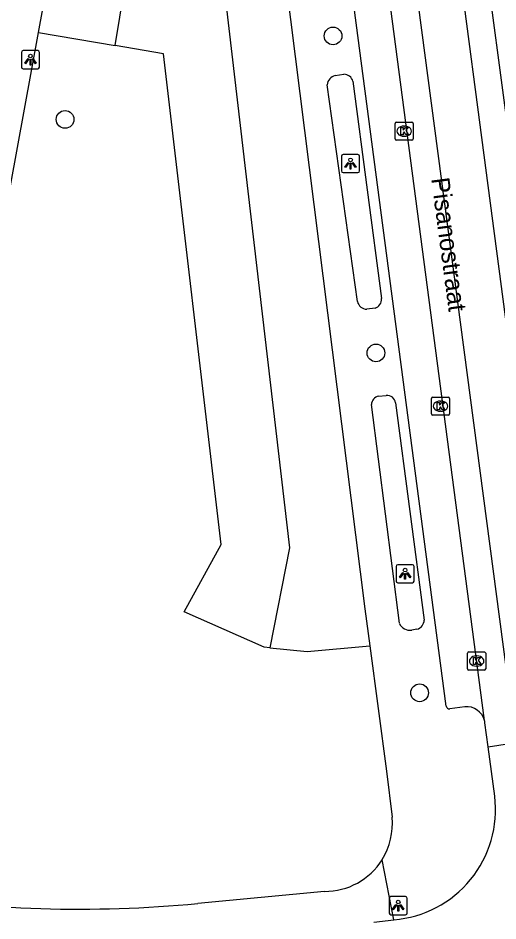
# Model space of a CAD drawing. Extents: x 160557 to 161245, y 385330 to 386505.
# Drawn here: x 161065.87 to 161092.34, y 385863.94 to 385913.69 of the extents above; entities that cross this region are included whole.
import ezdxf

# ---------------------------------------------------------------- set-up
doc = ezdxf.new("R2010")
doc.units = 0
for name, color, linetype in [('IMGEO_Boom', 7, 'Continuous'), ('IMGEO_Groenvoorziening', 7, 'Continuous'), ('IMGEO_Kolk', 7, 'Continuous'), ('IMGEO_Lichtpunt', 7, 'Continuous'), ('IMGEO_Openbare_ruimte_label', 7, 'Continuous'), ('IMGEO_Rijbaan_lokaal_gesloten', 7, 'Continuous'), ('IMGEO_Rijbaan_lokaal_open', 7, 'Continuous'), ('IMGEO_Voetpad_open', 7, 'Continuous')]:
    doc.layers.add(name, color=color, linetype=linetype)

msp = doc.modelspace()

# ---------------------------------------------------------------- linework, layer by layer
at = {"layer": 'IMGEO_Boom'}
for centre in [(161083.247, 385912.7), (161068.466, 385908.101), (161085.615, 385895.235), (161088.024, 385876.512)]:
    msp.add_circle(centre, 0.489, dxfattribs=at)
at = {"layer": 'IMGEO_Groenvoorziening'}
for points in [[(161071.224, 385912.172), (161072.024, 385916.988), (161077.206, 385915.641), (161080.853, 385884.49), (161079.757, 385878.995)], [(161067, 385912.891), (161071.224, 385912.172)], [(161079.757, 385878.995), (161079.44, 385879.028), (161075.036, 385880.979), (161077.071, 385884.684), (161073.9, 385911.717), (161071.224, 385912.172)], [(161079.757, 385878.995), (161081.825, 385878.782), (161085.275, 385879.091)]]:
    msp.add_lwpolyline(points, dxfattribs=at)
at = {"layer": 'IMGEO_Kolk'}
for p, q in [((161086.668, 385907.03), (161086.668, 385907.882)), ((161086.743, 385907.956), (161087.595, 385907.956)), ((161087.156, 385907.736), (161087.181, 385907.736)), ((161087.669, 385907.882), (161087.669, 385907.03)), ((161087.179, 385907.176), (161087.154, 385907.176)), ((161087.595, 385906.956), (161086.743, 385906.956)), ((161088.675, 385891.878), (161088.675, 385892.73)), ((161088.75, 385892.804), (161089.602, 385892.804)), ((161089.676, 385892.73), (161089.676, 385891.878)), ((161089.163, 385892.584), (161089.188, 385892.584)), ((161089.602, 385891.804), (161088.75, 385891.804)), ((161089.186, 385892.024), (161089.161, 385892.024)), ((161090.668, 385877.836), (161090.668, 385878.688)), ((161090.743, 385878.762), (161091.595, 385878.762)), ((161091.669, 385878.688), (161091.669, 385877.836)), ((161091.156, 385878.542), (161091.181, 385878.542)), ((161091.595, 385877.762), (161090.743, 385877.762)), ((161091.179, 385877.982), (161091.154, 385877.982))]:
    msp.add_line(p, q, dxfattribs=at)
for points in [[(161086.668, 385907.03), (161086.668, 385907.882)], [(161086.743, 385907.956), (161087.595, 385907.956)], [(161086.989, 385907.656), (161087.112, 385907.656), (161087.112, 385907.505), (161087.242, 385907.656), (161087.406, 385907.656), (161087.26, 385907.505), (161087.413, 385907.256), (161087.261, 385907.256), (161087.176, 385907.42), (161087.112, 385907.353), (161087.112, 385907.256), (161086.989, 385907.256), (161086.989, 385907.656)], [(161087.669, 385907.882), (161087.669, 385907.03)], [(161087.595, 385906.956), (161086.743, 385906.956)], [(161088.675, 385891.878), (161088.675, 385892.73)], [(161088.75, 385892.804), (161089.602, 385892.804)], [(161089.676, 385892.73), (161089.676, 385891.878)], [(161088.996, 385892.504), (161089.119, 385892.504), (161089.119, 385892.353), (161089.249, 385892.504), (161089.413, 385892.504), (161089.267, 385892.353), (161089.42, 385892.104), (161089.268, 385892.104), (161089.183, 385892.268), (161089.119, 385892.201), (161089.119, 385892.104), (161088.996, 385892.104), (161088.996, 385892.504)], [(161089.602, 385891.804), (161088.75, 385891.804)], [(161090.668, 385877.836), (161090.668, 385878.688)], [(161090.743, 385878.762), (161091.595, 385878.762)], [(161091.669, 385878.688), (161091.669, 385877.836)], [(161090.989, 385878.462), (161091.112, 385878.462), (161091.112, 385878.311), (161091.242, 385878.462), (161091.406, 385878.462), (161091.26, 385878.311), (161091.413, 385878.062), (161091.261, 385878.062), (161091.176, 385878.226), (161091.112, 385878.159), (161091.112, 385878.062), (161090.989, 385878.062), (161090.989, 385878.462)], [(161091.595, 385877.762), (161090.743, 385877.762)]]:
    msp.add_lwpolyline(points, dxfattribs=at)
for centre, start, end in [((161086.745, 385907.88), 91.552, 178.448), ((161086.745, 385907.88), 91.552, 178.448), ((161087.593, 385907.88), 1.552, 88.448), ((161087.593, 385907.88), 1.552, 88.448), ((161086.745, 385907.032), 181.552, 268.448), ((161086.745, 385907.032), 181.552, 268.448), ((161087.593, 385907.032), 271.552, 358.448), ((161087.593, 385907.032), 271.552, 358.448), ((161088.752, 385892.728), 91.552, 178.448), ((161088.752, 385892.728), 91.552, 178.448), ((161089.6, 385892.728), 1.552, 88.448), ((161089.6, 385892.728), 1.552, 88.448), ((161088.752, 385891.88), 181.552, 268.448), ((161088.752, 385891.88), 181.552, 268.448), ((161089.6, 385891.88), 271.552, 358.448), ((161089.6, 385891.88), 271.552, 358.448), ((161090.745, 385878.686), 91.552, 178.448), ((161090.745, 385878.686), 91.552, 178.448), ((161091.593, 385878.686), 1.552, 88.448), ((161091.593, 385878.686), 1.552, 88.448), ((161090.745, 385877.838), 181.552, 268.448), ((161090.745, 385877.838), 181.552, 268.448), ((161091.593, 385877.838), 271.552, 358.448), ((161091.593, 385877.838), 271.552, 358.448)]:
    msp.add_arc(centre, 0.0765, start, end, dxfattribs=at)
for centre, major_axis, ratio, start_param, end_param in [((161087.155, 385907.456), (-0.387, 0.002), 0.722429, 4.712389, 7.853982), ((161087.18, 385907.456), (-0.39, 0.002), 0.717154, 1.570796, 4.712389), ((161089.162, 385892.304), (-0.387, 0.002), 0.722429, 4.712389, 7.853982), ((161089.187, 385892.304), (-0.39, 0.002), 0.717154, 1.570796, 4.712389), ((161091.155, 385878.262), (-0.387, 0.002), 0.722429, 4.712389, 7.853982), ((161091.18, 385878.262), (-0.39, 0.002), 0.717154, 1.570796, 4.712389)]:
    msp.add_ellipse(centre, major_axis=major_axis, ratio=ratio, start_param=start_param, end_param=end_param, dxfattribs=at)
at = {"layer": 'IMGEO_Lichtpunt'}
for p, q in [((161066.058, 385911.795), (161066.058, 385910.988)), ((161066.058, 385911.795), (161066.058, 385910.988)), ((161066.96, 385911.89), (161066.152, 385911.89)), ((161066.96, 385911.89), (161066.152, 385911.89)), ((161067.054, 385910.988), (161067.054, 385911.795)), ((161067.054, 385910.988), (161067.054, 385911.795)), ((161066.152, 385910.894), (161066.96, 385910.894)), ((161066.152, 385910.894), (161066.96, 385910.894)), ((161083.714, 385906.073), (161083.714, 385905.266)), ((161083.714, 385906.073), (161083.714, 385905.266)), ((161084.616, 385906.168), (161083.808, 385906.168)), ((161084.616, 385906.168), (161083.808, 385906.168)), ((161084.71, 385905.266), (161084.71, 385906.073)), ((161084.71, 385905.266), (161084.71, 385906.073)), ((161083.808, 385905.172), (161084.616, 385905.172)), ((161083.808, 385905.172), (161084.616, 385905.172)), ((161086.722, 385883.473), (161086.722, 385882.666)), ((161086.722, 385883.473), (161086.722, 385882.666)), ((161087.624, 385883.568), (161086.816, 385883.568)), ((161087.624, 385883.568), (161086.816, 385883.568)), ((161087.718, 385882.666), (161087.718, 385883.473)), ((161087.718, 385882.666), (161087.718, 385883.473)), ((161086.816, 385882.572), (161087.624, 385882.572)), ((161086.816, 385882.572), (161087.624, 385882.572)), ((161087.248, 385865.281), (161086.44, 385865.281)), ((161087.248, 385865.281), (161086.44, 385865.281)), ((161086.346, 385865.186), (161086.346, 385864.379)), ((161086.346, 385865.186), (161086.346, 385864.379)), ((161087.342, 385864.379), (161087.342, 385865.186)), ((161087.342, 385864.379), (161087.342, 385865.186)), ((161086.44, 385864.285), (161087.248, 385864.285)), ((161086.44, 385864.285), (161087.248, 385864.285))]:
    msp.add_line(p, q, dxfattribs=at)
for points in [[(161066.432, 385911.459), (161066.471, 385911.431), (161066.283, 385911.169), (161066.245, 385911.196), (161066.432, 385911.459)], [(161066.534, 385911.411), (161066.581, 385911.411), (161066.581, 385911.089), (161066.534, 385911.089), (161066.534, 385911.411)], [(161066.644, 385911.431), (161066.682, 385911.458), (161066.869, 385911.196), (161066.83, 385911.168), (161066.644, 385911.431)], [(161084.088, 385905.737), (161084.127, 385905.709), (161083.939, 385905.447), (161083.901, 385905.474), (161084.088, 385905.737)], [(161084.19, 385905.689), (161084.237, 385905.689), (161084.237, 385905.367), (161084.19, 385905.367), (161084.19, 385905.689)], [(161084.3, 385905.709), (161084.338, 385905.736), (161084.525, 385905.474), (161084.486, 385905.446), (161084.3, 385905.709)], [(161087.096, 385883.137), (161087.135, 385883.109), (161086.947, 385882.847), (161086.909, 385882.874), (161087.096, 385883.137)], [(161087.198, 385883.089), (161087.245, 385883.089), (161087.245, 385882.767), (161087.198, 385882.767), (161087.198, 385883.089)], [(161087.308, 385883.109), (161087.346, 385883.136), (161087.533, 385882.874), (161087.494, 385882.846), (161087.308, 385883.109)], [(161086.72, 385864.85), (161086.759, 385864.822), (161086.571, 385864.56), (161086.533, 385864.587), (161086.72, 385864.85)], [(161086.822, 385864.802), (161086.869, 385864.802), (161086.869, 385864.48), (161086.822, 385864.48), (161086.822, 385864.802)], [(161086.932, 385864.822), (161086.97, 385864.849), (161087.157, 385864.587), (161087.118, 385864.559), (161086.932, 385864.822)]]:
    msp.add_lwpolyline(points, dxfattribs=at)
for centre in [(161066.557, 385911.593), (161084.213, 385905.871), (161087.221, 385883.271), (161086.845, 385864.984)]:
    msp.add_circle(centre, 0.0994, dxfattribs=at)
for centre, start, end in [((161066.152, 385911.795), 90, 180), ((161066.152, 385911.795), 90, 180), ((161066.96, 385911.795), 0, 90), ((161066.96, 385911.795), 0, 90), ((161066.152, 385910.988), 180, 270), ((161066.152, 385910.988), 180, 270), ((161066.96, 385910.988), 270, 0), ((161066.96, 385910.988), 270, 360), ((161083.808, 385906.073), 90, 180), ((161083.808, 385906.073), 90, 180), ((161084.616, 385906.073), 0, 90), ((161084.616, 385906.073), 0, 90), ((161083.808, 385905.266), 180, 270), ((161083.808, 385905.266), 180, 270), ((161084.616, 385905.266), 270, 0), ((161084.616, 385905.266), 270, 360), ((161086.816, 385883.473), 90, 180), ((161086.816, 385883.473), 90, 180), ((161087.624, 385883.473), 0, 90), ((161087.624, 385883.473), 0, 90), ((161086.816, 385882.666), 180, 270), ((161086.816, 385882.666), 180, 270), ((161087.624, 385882.666), 270, 0), ((161087.624, 385882.666), 270, 360), ((161086.44, 385865.186), 90, 180), ((161086.44, 385865.186), 90, 180), ((161087.248, 385865.186), 0, 90), ((161087.248, 385865.186), 0, 90), ((161086.44, 385864.379), 180, 270), ((161086.44, 385864.379), 180, 270), ((161087.248, 385864.379), 270, 0), ((161087.248, 385864.379), 270, 360)]:
    msp.add_arc(centre, 0.0946, start, end, dxfattribs=at)
at = {"layer": 'IMGEO_Rijbaan_lokaal_gesloten'}
for points in [[(161095.806, 385874.121), (161086.055, 385948.036), (161078.134, 386008.45)], [(161085.726, 385919.607), (161087.218, 385919.823), (161093.321, 385873.775)], [(161091.601, 385874.985), (161085.861, 385918.538)], [(161092.941, 385907.237), (161091.559, 385917.566)], [(161091.801, 385873.54), (161091.626, 385874.859)], [(161091.801, 385873.54), (161093.321, 385873.775)]]:
    msp.add_lwpolyline(points, dxfattribs=at)
msp.add_arc((161090.4, 385874.681), 1.239, 8.2505, 14.1944, dxfattribs=at)
at = {"layer": 'IMGEO_Rijbaan_lokaal_open'}
for points in [[(161092.163, 385870.812), (161091.801, 385873.54)], [(161085.506, 385863.875), (161086.6, 385864.01)]]:
    msp.add_lwpolyline(points, dxfattribs=at)
msp.add_arc((161086.124, 385870.075), 6.084, 274.4893, 6.9548, dxfattribs=at)
at = {"layer": 'IMGEO_Voetpad_open'}
for points in [[(161067, 385912.891), (161068.656, 385921.934)], [(161080.12, 385919.735), (161085.004, 385881.132), (161085.275, 385879.091)], [(161089.495, 385875.772), (161084.034, 385917.203)], [(161058.312, 385865.35), (161058.528, 385866.63), (161067, 385912.891)], [(161083.366, 385910.52), (161083.842, 385910.589)], [(161084.342, 385910.204), (161085.921, 385898.228)], [(161084.595, 385898.064), (161082.922, 385910.009)], [(161085.566, 385897.703), (161085.103, 385897.643)], [(161085.76, 385892.854), (161086.186, 385892.9)], [(161086.908, 385880.339), (161085.363, 385892.395)], [(161086.685, 385892.485), (161088.276, 385880.521)], [(161087.87, 385880.015), (161087.589, 385879.968)], [(161085.275, 385879.091), (161086.193, 385872.192), (161086.501, 385869.656)], [(161090.516, 385875.741), (161089.685, 385875.62)], [(161086.6, 385864.01), (161085.956, 385867.318)], [(161082.773, 385865.572), (161075.782, 385864.906)]]:
    msp.add_lwpolyline(points, dxfattribs=at)
for centre, radius, start, end in [((161083.513, 385909.944), 0.595, 104.3435, 173.6827), ((161083.85, 385910.082), 0.507, 13.9246, 90.8829), ((161085.405, 385898.194), 0.517, 288.1091, 3.7585), ((161085.113, 385898.172), 0.529, 191.7526, 268.9476), ((161085.851, 385892.374), 0.488, 100.7358, 177.5496), ((161086.215, 385892.427), 0.474, 6.9947, 93.5072), ((161087.477, 385880.572), 0.615, 202.3052, 280.5328), ((161087.754, 385880.524), 0.522, 282.848, 359.6668), ((161089.671, 385875.798), 0.178, 188.3207, 274.3597), ((161090.615, 385874.726), 1.02, 14.7202, 95.5442), ((161082.811, 385869.284), 3.708, 327.9927, 5.7641), ((161082.807, 385869.284), 3.712, 269.4687, 328.0243), ((161070.777, 385962.418), 97.865, 262.68255, 267.86332), ((161069.185, 385933.692), 69.101, 268.29417, 275.47828)]:
    msp.add_arc(centre, radius, start, end, dxfattribs=at)

# ---------------------------------------------------------------- texts
at = {"layer": 'IMGEO_Openbare_ruimte_label'}
msp.add_text('Pisanostraat', height=1, rotation=277.5303, dxfattribs=at).set_placement((161088.659, 385904.841))

doc.saveas('drawing.dxf')
